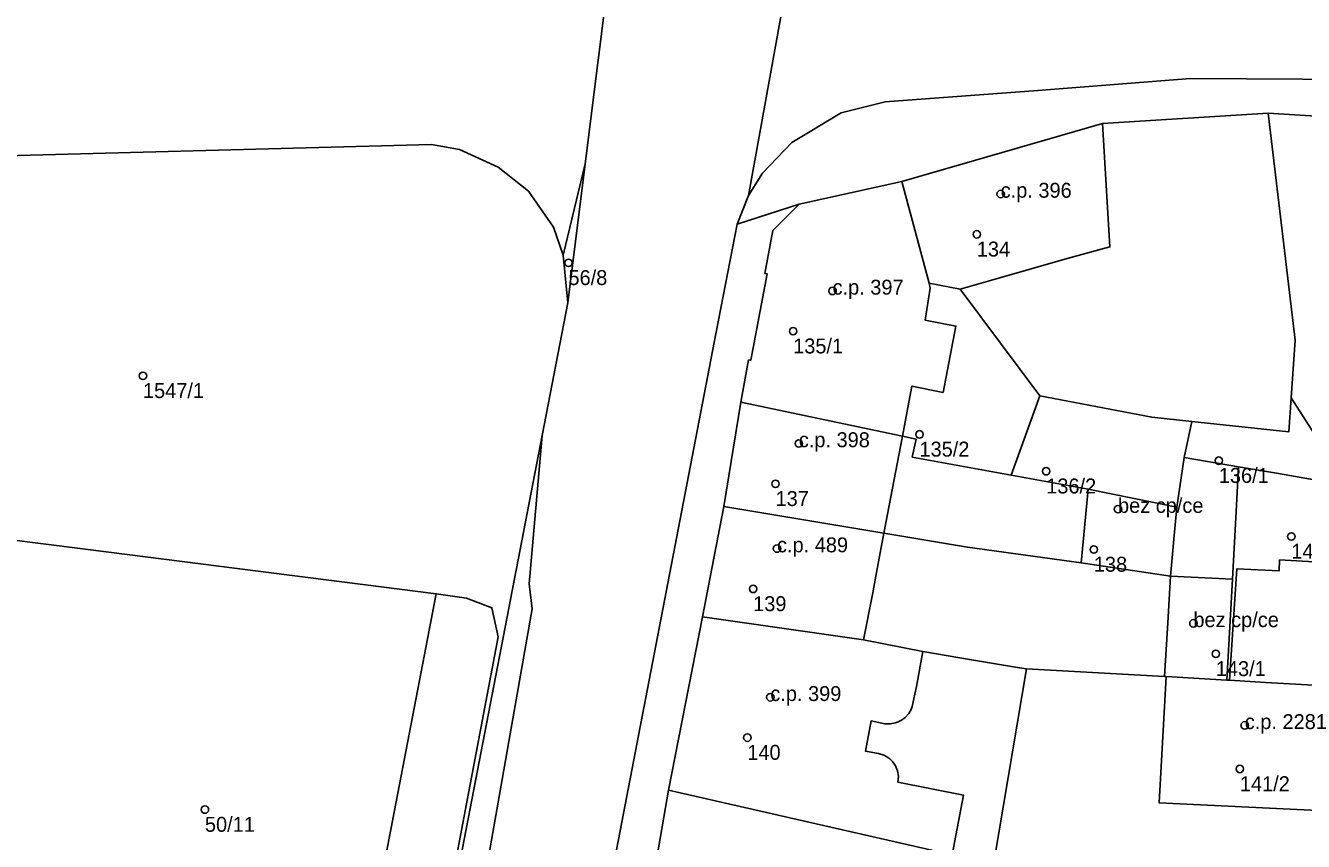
# Model space of a CAD drawing. Extents: x -878211 to -870363, y -1058464 to -1052522.
# Drawn here: x -874395.2 to -874309.6, y -1055893.9 to -1055839.2 of the extents above; entities that cross this region are included whole.
import ezdxf

# ---------------------------------------------------------------- set-up
doc = ezdxf.new("R2010")
doc.units = 0
for name, color, linetype in [('Definiční body', 7, 'Continuous'), ('Polygon budovy', 7, 'Continuous'), ('Polygon parcely', 7, 'Continuous')]:
    doc.layers.add(name, color=color, linetype=linetype)

msp = doc.modelspace()

# ---------------------------------------------------------------- linework, layer by layer
at = {"layer": 'Definiční body'}
for centre in [(-874329.9, -1055850.52994), (-874331.5, -1055853.22994), (-874358.85, -1055855.13994), (-874341.16, -1055857.01994), (-874343.8, -1055859.71994), (-874387.35, -1055862.70994), (-874335.34, -1055866.62994), (-874343.42, -1055867.23994), (-874315.29, -1055868.38994), (-874326.85, -1055869.09994), (-874344.98, -1055869.93994), (-874322.04, -1055871.63994), (-874310.43, -1055873.46994), (-874344.88, -1055874.27994), (-874323.66, -1055874.33994), (-874346.48, -1055876.97994), (-874316.99, -1055879.28994), (-874315.49, -1055881.32994), (-874345.33, -1055884.23994), (-874313.55, -1055886.11994), (-874346.87, -1055886.93994), (-874313.88, -1055889.03994), (-874383.2, -1055891.75994)]:
    msp.add_circle(centre, 0.25, dxfattribs=at)
at = {"layer": 'Polygon budovy'}
for points in [[(-874336.52, -1055849.69), (-874334.7, -1055856.51), (-874332.62, -1055856.9), (-874330.58, -1055856.33), (-874325.44, -1055854.86), (-874322.58, -1055854.07), (-874323.08, -1055845.81)], [(-874334.7, -1055856.51), (-874336.52, -1055849.69), (-874343.39, -1055851.2), (-874345.15, -1055852.97), (-874345.69, -1055855.85), (-874345.54, -1055855.88), (-874346.64, -1055861.67), (-874346.79, -1055861.64), (-874347.3, -1055864.47), (-874336.48, -1055866.74), (-874335.84, -1055863.39), (-874333.76, -1055863.82), (-874332.9, -1055859.38), (-874334.96, -1055858.98), (-874334.62, -1055856.84)], [(-874347.3, -1055864.47), (-874348.44, -1055871.45), (-874337.72, -1055873.25), (-874336.48, -1055866.74)], [(-874318.53, -1055876.12), (-874318.39, -1055874.65), (-874318.3, -1055873.65), (-874318.1, -1055871.51), (-874324.03, -1055870.3), (-874324.51, -1055875.24)], [(-874338.46, -1055877.25), (-874338.43, -1055877.1), (-874338.21, -1055875.89), (-874337.72, -1055873.25), (-874348.44, -1055871.45), (-874349.88, -1055878.86), (-874339.09, -1055880.39)], [(-874309.35, -1055883.4), (-874308.84, -1055883.43), (-874306.83, -1055883.47), (-874305.98, -1055883.49), (-874303.65, -1055883.7), (-874303.64, -1055883.48), (-874303.2, -1055876.66), (-874305.84, -1055876.56), (-874305.79, -1055875.35), (-874311.22, -1055875.04), (-874311.25, -1055875.77), (-874314.09, -1055875.64), (-874314.58, -1055883.1), (-874312.16, -1055883.24)], [(-874318.7, -1055879.25), (-874318.92, -1055882.84), (-874318.82, -1055882.85), (-874314.75, -1055883.09), (-874314.38, -1055876.32), (-874318.53, -1055876.12)], [(-874336.95, -1055888.83), (-874337.15, -1055888.53), (-874337.33, -1055888.36), (-874337.52, -1055888.22), (-874337.73, -1055888.11), (-874338.08, -1055888), (-874338.96, -1055887.84), (-874338.58, -1055885.82), (-874337.67, -1055886.01), (-874337.3, -1055886.02), (-874336.94, -1055885.96), (-874336.76, -1055885.89), (-874336.54, -1055885.77), (-874336.3, -1055885.6), (-874336.06, -1055885.33), (-874335.9, -1055885.06), (-874335.82, -1055884.86), (-874335.53, -1055883.52), (-874335.11, -1055881.17), (-874339.09, -1055880.39), (-874349.88, -1055878.86), (-874352.15, -1055890.46), (-874333.15, -1055894.8), (-874332.4, -1055890.79), (-874336.78, -1055889.93), (-874336.75, -1055889.52), (-874336.81, -1055889.17)], [(-874318.82, -1055882.85), (-874319.28, -1055891.31), (-874307.28, -1055891.89), (-874307.12, -1055888.87), (-874306.84, -1055883.73), (-874306.83, -1055883.47), (-874308.84, -1055883.43), (-874309.35, -1055883.4), (-874312.16, -1055883.24), (-874314.58, -1055883.1), (-874314.75, -1055883.09)], [(-874353.73, -1055899.18), (-874354.47, -1055903.4), (-874341.49, -1055905.14), (-874339.71, -1055895.71), (-874336.09, -1055896.41), (-874336.29, -1055897.45), (-874332.72, -1055898.08), (-874332.16, -1055895.05), (-874333.15, -1055894.8), (-874352.15, -1055890.46), (-874352.89, -1055894.73), (-874353.04, -1055894.7), (-874353.88, -1055899.15)]]:
    msp.add_lwpolyline(points, close=True, dxfattribs=at)
at = {"layer": 'Polygon parcely'}
for points in [[(-874358.4, -1055908.83), (-874348.95, -1055859.78), (-874347.55, -1055852.55), (-874346.8, -1055850.64), (-874341.8, -1055822.95), (-874341.44, -1055819.77), (-874337.57, -1055804.37), (-874333.85, -1055790.81), (-874319.07, -1055740.23), (-874311.61, -1055713.64), (-874308.85, -1055703.48), (-874307.56, -1055698), (-874294.29, -1055636.87), (-874288.2, -1055609.2), (-874285.58, -1055599.24), (-874264.85, -1055534.19)], [(-874309.81, -1055665.26), (-874312.33, -1055677.63), (-874319.97, -1055711.17), (-874320.15, -1055711.92), (-874324.01, -1055728.17), (-874326.06, -1055735.08), (-874331.96, -1055751.4), (-874335.44, -1055761.16), (-874337.29, -1055766.78), (-874339.47, -1055774.28), (-874345.84, -1055796.02), (-874353.73, -1055822.95), (-874355.12, -1055827.65), (-874357.72, -1055848.51), (-874358.9, -1055857.81), (-874360.61, -1055866.7), (-874361.49, -1055876.64), (-874361.27, -1055878.32), (-874364.85, -1055898.64)], [(-874299.21, -1055833.03), (-874312.79, -1055832.82), (-874330.97, -1055833.25), (-874334.52, -1055832.84), (-874337.58, -1055831.53), (-874339.96, -1055829.23), (-874341.14, -1055827.03), (-874341.74, -1055824.76), (-874341.8, -1055822.95), (-874346.8, -1055850.64), (-874345.85, -1055849.13), (-874343.88, -1055847.07), (-874340.58, -1055845.1), (-874337.64, -1055844.35), (-874327.4, -1055843.59), (-874317.18, -1055842.79), (-874305.93, -1055842.85)], [(-874402.48, -1055848.14), (-874368.03, -1055847.22), (-874366.14, -1055847.55), (-874363.55, -1055848.74), (-874361.53, -1055850.33), (-874359.86, -1055852.76), (-874359.2, -1055854.63), (-874357.72, -1055848.51), (-874355.12, -1055827.65), (-874355.39, -1055828.63), (-874356.04, -1055830.04), (-874356.73, -1055831.52), (-874358.59, -1055833.74), (-874360.97, -1055835.5), (-874361.42, -1055835.84), (-874363.32, -1055836.69), (-874365.49, -1055837.13), (-874371.27, -1055837.24), (-874398.12, -1055837.83)], [(-874305.93, -1055842.85), (-874317.18, -1055842.79), (-874327.4, -1055843.59), (-874337.64, -1055844.35), (-874340.58, -1055845.1), (-874343.88, -1055847.07), (-874345.85, -1055849.13), (-874346.8, -1055850.64), (-874347.55, -1055852.55), (-874343.39, -1055851.2), (-874336.52, -1055849.69), (-874323.08, -1055845.81), (-874311.98, -1055845.12), (-874294.41, -1055846.22)], [(-874294.41, -1055846.22), (-874311.98, -1055845.12), (-874310.18, -1055860.31), (-874310.44, -1055864.18), (-874306.68, -1055870.06)], [(-874366.19, -1055895.61), (-874360.61, -1055866.7), (-874358.9, -1055857.81), (-874359.2, -1055854.63), (-874359.86, -1055852.76), (-874361.53, -1055850.33), (-874363.55, -1055848.74), (-874366.14, -1055847.55), (-874368.03, -1055847.22), (-874402.48, -1055848.14)], [(-874352.89, -1055894.73), (-874352.15, -1055890.46), (-874349.88, -1055878.86), (-874348.44, -1055871.45), (-874347.3, -1055864.47), (-874346.79, -1055861.64), (-874346.64, -1055861.67), (-874345.54, -1055855.88), (-874345.69, -1055855.85), (-874345.15, -1055852.97), (-874343.39, -1055851.2), (-874347.55, -1055852.55), (-874348.95, -1055859.78), (-874358.4, -1055908.83)], [(-874371.87, -1055898.9), (-874367.72, -1055877.32), (-874393.32, -1055874.06), (-874397.24, -1055873.55), (-874421.15, -1055870.78), (-874425.17, -1055870.26), (-874438.27, -1055867.94), (-874440.1, -1055869.33), (-874438.95, -1055871.02), (-874442.79, -1055873.6), (-874443.95, -1055871.96), (-874448.47, -1055875.05), (-874451.04, -1055875.57), (-874421.05, -1055880.87), (-874396.88, -1055880.07), (-874396.42, -1055894.13)], [(-874397.24, -1055873.55), (-874393.32, -1055874.06), (-874367.72, -1055877.32), (-874365.68, -1055877.6), (-874363.98, -1055878.24), (-874363.55, -1055880.19), (-874367.07, -1055898.67)]]:
    msp.add_lwpolyline(points, dxfattribs=at)
for points in [[(-874334.7, -1055856.51), (-874332.62, -1055856.9), (-874327.27, -1055864.05), (-874319.78, -1055865.48), (-874317.09, -1055865.77), (-874310.6, -1055866.46), (-874310.44, -1055864.18), (-874310.18, -1055860.31), (-874311.98, -1055845.12), (-874323.08, -1055845.81), (-874336.52, -1055849.69)], [(-874358.9, -1055857.81), (-874357.72, -1055848.51), (-874359.2, -1055854.63)], [(-874336.52, -1055849.69), (-874343.39, -1055851.2), (-874345.15, -1055852.97), (-874345.69, -1055855.85), (-874345.54, -1055855.88), (-874346.64, -1055861.67), (-874346.79, -1055861.64), (-874347.3, -1055864.47), (-874336.48, -1055866.74), (-874335.84, -1055863.39), (-874333.76, -1055863.82), (-874332.9, -1055859.38), (-874334.96, -1055858.98), (-874334.62, -1055856.84), (-874334.7, -1055856.51)], [(-874335.57, -1055866.94), (-874335.82, -1055868.15), (-874329.19, -1055869.36), (-874327.27, -1055864.05), (-874332.62, -1055856.9), (-874334.7, -1055856.51), (-874334.62, -1055856.84), (-874334.96, -1055858.98), (-874332.9, -1055859.38), (-874333.76, -1055863.82), (-874335.84, -1055863.39), (-874336.48, -1055866.74)], [(-874324.03, -1055870.3), (-874318.1, -1055871.51), (-874317.61, -1055868.17), (-874317.09, -1055865.77), (-874319.78, -1055865.48), (-874327.27, -1055864.05), (-874329.19, -1055869.36)], [(-874324.51, -1055875.24), (-874324.03, -1055870.3), (-874329.19, -1055869.36), (-874335.82, -1055868.15), (-874335.57, -1055866.94), (-874336.48, -1055866.74), (-874347.3, -1055864.47), (-874348.44, -1055871.45), (-874337.72, -1055873.25), (-874332.13, -1055874.19)], [(-874308.39, -1055869.76), (-874306.68, -1055870.06), (-874310.44, -1055864.18), (-874310.6, -1055866.46), (-874317.09, -1055865.77), (-874317.61, -1055868.17), (-874313.97, -1055868.8), (-874311.28, -1055869.26)], [(-874367.48, -1055901.98), (-874368.41, -1055908.58), (-874364.85, -1055898.64), (-874361.27, -1055878.32), (-874361.49, -1055876.64), (-874360.61, -1055866.7), (-874366.19, -1055895.61)], [(-874318.82, -1055882.85), (-874314.75, -1055883.09), (-874314.38, -1055876.32), (-874314.13, -1055871.8), (-874313.97, -1055868.8), (-874317.61, -1055868.17), (-874318.1, -1055871.51), (-874318.3, -1055873.65), (-874318.39, -1055874.65), (-874318.53, -1055876.12), (-874318.7, -1055879.25), (-874318.92, -1055882.84)], [(-874314.75, -1055883.09), (-874314.58, -1055883.1), (-874314.09, -1055875.64), (-874311.25, -1055875.77), (-874311.22, -1055875.04), (-874305.79, -1055875.35), (-874305.61, -1055871.4), (-874306.68, -1055870.06), (-874308.39, -1055869.76), (-874311.28, -1055869.26), (-874313.97, -1055868.8), (-874314.13, -1055871.8), (-874314.38, -1055876.32)], [(-874318.3, -1055873.65), (-874318.1, -1055871.51), (-874324.03, -1055870.3), (-874324.51, -1055875.24), (-874318.53, -1055876.12), (-874318.39, -1055874.65)], [(-874328.16, -1055882.34), (-874318.92, -1055882.84), (-874318.7, -1055879.25), (-874318.53, -1055876.12), (-874324.51, -1055875.24), (-874332.13, -1055874.19), (-874337.72, -1055873.25), (-874348.44, -1055871.45), (-874349.88, -1055878.86), (-874339.09, -1055880.39), (-874335.11, -1055881.17), (-874331.86, -1055881.72), (-874328.63, -1055882.26)], [(-874309.35, -1055883.4), (-874308.84, -1055883.43), (-874306.83, -1055883.47), (-874305.98, -1055883.49), (-874303.65, -1055883.7), (-874303.64, -1055883.48), (-874303.2, -1055876.66), (-874305.84, -1055876.56), (-874305.79, -1055875.35), (-874311.22, -1055875.04), (-874311.25, -1055875.77), (-874314.09, -1055875.64), (-874314.58, -1055883.1), (-874312.16, -1055883.24)], [(-874371.87, -1055898.9), (-874373.33, -1055903.25), (-874376.45, -1055907.14), (-874381.07, -1055911.27), (-874385.24, -1055913.55), (-874386.93, -1055913.94), (-874378.32, -1055914.34), (-874374.5, -1055912.03), (-874372.05, -1055909.82), (-874369.58, -1055906.64), (-874367.07, -1055898.67), (-874363.55, -1055880.19), (-874363.98, -1055878.24), (-874365.68, -1055877.6), (-874367.72, -1055877.32)], [(-874330.34, -1055895.18), (-874328.16, -1055882.34), (-874328.63, -1055882.26), (-874331.86, -1055881.72), (-874335.11, -1055881.17), (-874339.09, -1055880.39), (-874349.88, -1055878.86), (-874352.15, -1055890.46), (-874333.15, -1055894.8), (-874332.16, -1055895.05)], [(-874307.12, -1055888.87), (-874307.28, -1055891.89), (-874319.28, -1055891.31), (-874318.82, -1055882.85), (-874318.92, -1055882.84), (-874328.16, -1055882.34), (-874330.34, -1055895.18), (-874294.73, -1055897.67), (-874295.1, -1055889.23), (-874295.1, -1055888.79), (-874301.56, -1055888.46), (-874301.62, -1055889.12)], [(-874314.58, -1055883.1), (-874314.75, -1055883.09), (-874318.82, -1055882.85), (-874319.28, -1055891.31), (-874307.28, -1055891.89), (-874307.12, -1055888.87), (-874306.84, -1055883.73), (-874306.83, -1055883.47), (-874308.84, -1055883.43), (-874309.35, -1055883.4), (-874312.16, -1055883.24)], [(-874333.15, -1055894.8), (-874352.15, -1055890.46), (-874352.89, -1055894.73), (-874353.04, -1055894.7), (-874353.88, -1055899.15), (-874353.73, -1055899.18), (-874354.47, -1055903.4), (-874341.49, -1055905.14), (-874343.29, -1055909.95), (-874341.86, -1055910.22), (-874340.98, -1055905.83), (-874338.48, -1055903.95), (-874333.84, -1055904.84), (-874332.72, -1055898.08), (-874332.16, -1055895.05)]]:
    msp.add_lwpolyline(points, close=True, dxfattribs=at)

# ---------------------------------------------------------------- texts
at = {"layer": 'Definiční body'}
for s, p in [('c.p. 396', (-874329.9, -1055850.78)), ('134', (-874331.5, -1055854.719)), ('56/8', (-874358.85, -1055856.629)), ('c.p. 397', (-874341.16, -1055857.27)), ('135/1', (-874343.8, -1055861.209)), ('1547/1', (-874387.35, -1055864.199)), ('c.p. 398', (-874343.42, -1055867.49)), ('135/2', (-874335.34, -1055868.119)), ('136/1', (-874315.29, -1055869.879)), ('136/2', (-874326.85, -1055870.589)), ('137', (-874344.98, -1055871.429)), ('bez cp/ce', (-874322.04, -1055871.889)), ('c.p. 489', (-874344.88, -1055874.53)), ('143/3', (-874310.43, -1055874.959)), ('138', (-874323.66, -1055875.829)), ('139', (-874346.48, -1055878.469)), ('bez cp/ce', (-874316.99, -1055879.54)), ('143/1', (-874315.49, -1055882.819)), ('c.p. 399', (-874345.33, -1055884.49)), ('c.p. 2281', (-874313.55, -1055886.37)), ('140', (-874346.87, -1055888.429)), ('141/2', (-874313.88, -1055890.529)), ('50/11', (-874383.2, -1055893.249))]:
    msp.add_text(s, height=0.999996, dxfattribs=at).set_placement(p)

doc.saveas('drawing.dxf')
